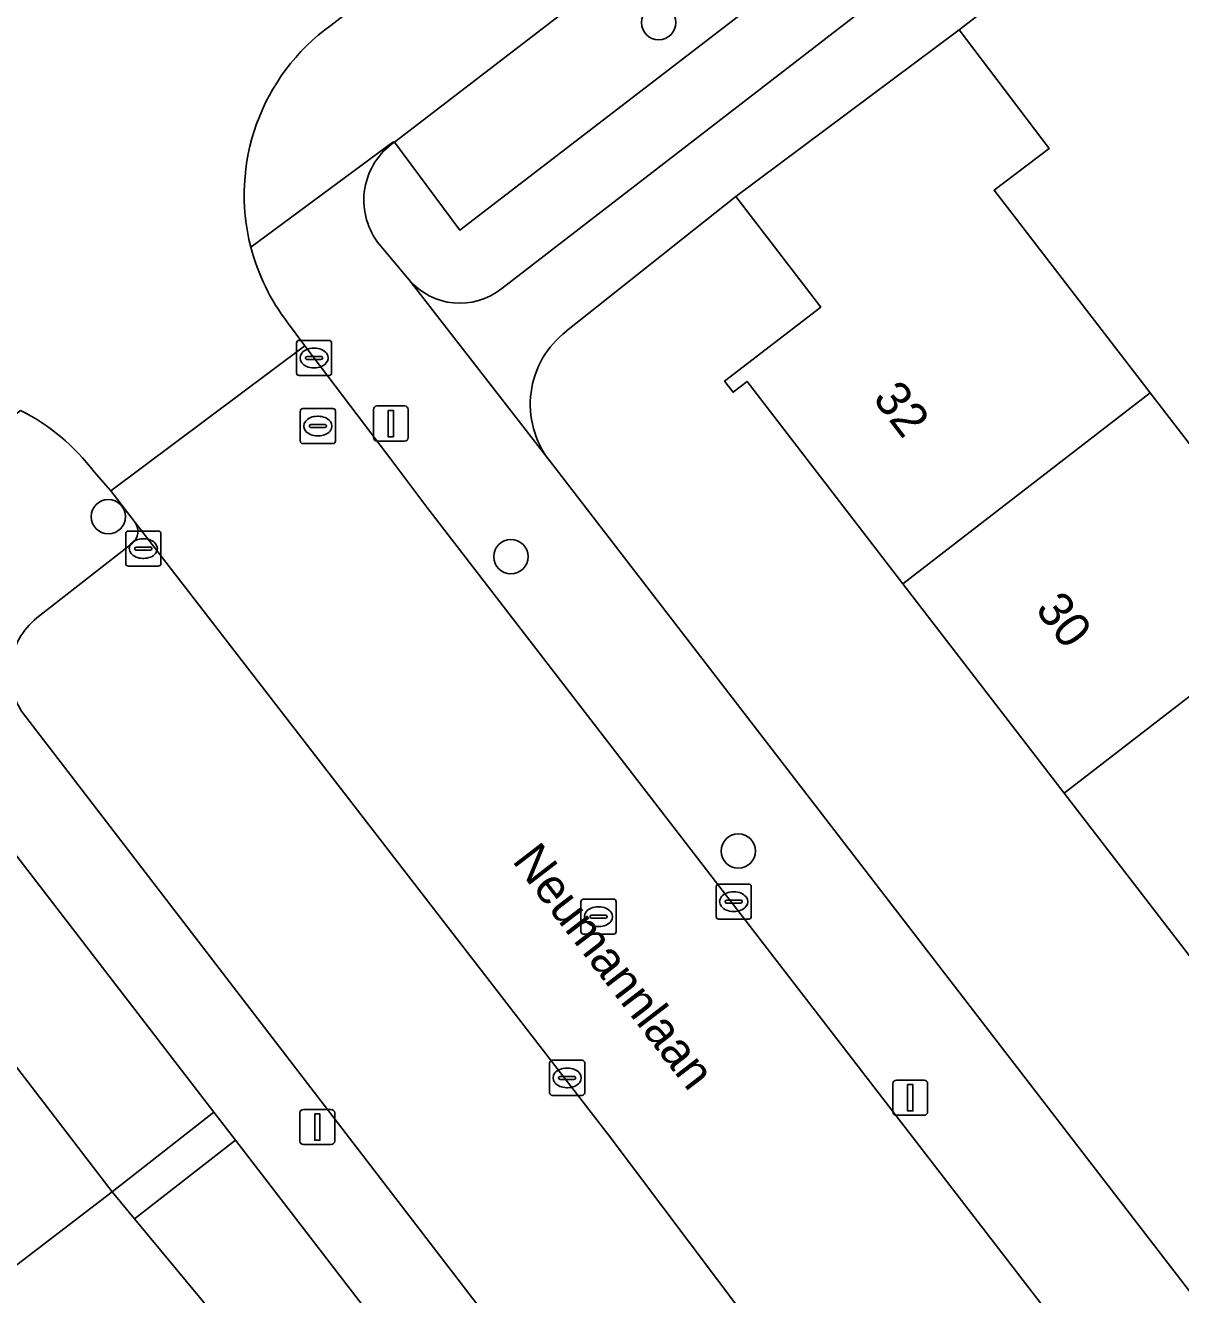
# Model space of a CAD drawing. Extents: x 159352 to 160617, y 385888 to 387323.
# Drawn here: x 160132.46 to 160165.37, y 386630 to 386666.16 of the extents above; entities that cross this region are included whole.
import ezdxf

# ---------------------------------------------------------------- set-up
doc = ezdxf.new("R2010")
doc.units = 0
for name, color, linetype in [('IMGEO_Boom', 7, 'Continuous'), ('IMGEO_Erf', 7, 'Continuous'), ('IMGEO_Groenvoorziening', 7, 'Continuous'), ('IMGEO_Kolk', 7, 'Continuous'), ('IMGEO_Lichtmast', 7, 'Continuous'), ('IMGEO_Openbare_ruimte_label', 7, 'Continuous'), ('IMGEO_Pand', 7, 'Continuous'), ('IMGEO_Pand_nummerreeks', 7, 'Continuous'), ('IMGEO_Parkeervlak_open', 7, 'Continuous'), ('IMGEO_Rijbaan_lokaal_open', 7, 'Continuous'), ('IMGEO_Rioolput', 7, 'Continuous'), ('IMGEO_Voetpad_open', 7, 'Continuous')]:
    doc.layers.add(name, color=color, linetype=linetype)

msp = doc.modelspace()

# ---------------------------------------------------------------- linework, layer by layer
at = {"layer": 'IMGEO_Boom'}
for centre in [(160150.498, 386666.24), (160134.823, 386652.162), (160146.29, 386651.022), (160152.768, 386642.634)]:
    msp.add_circle(centre, 0.489, dxfattribs=at)
at = {"layer": 'IMGEO_Erf'}
for points in [[(160185.556, 386686.422), (160159.06, 386666.032), (160161.624, 386662.65), (160160.054, 386661.462), (160164.503, 386655.686), (160169.096, 386649.724), (160173.688, 386643.763), (160176.244, 386640.445), (160179.263, 386642.775), (160181.302, 386640.131), (160178.281, 386637.8), (160182.873, 386631.838), (160184.516, 386629.705)], [(160175.826, 386626.401), (160171.234, 386632.363), (160166.641, 386638.326), (160162.049, 386644.287), (160157.456, 386650.25), (160153.018, 386656.011), (160152.621, 386655.705), (160152.377, 386656.023), (160155.119, 386658.135), (160152.697, 386661.281), (160147.87, 386657.445)], [(160147.386, 386653.758), (160177.699, 386614.416), (160191.928, 386625.37), (160191.656, 386625.728), (160189.484, 386628.599), (160195.489, 386633.142), (160191.486, 386638.166), (160189.108, 386636.322), (160187.41, 386638.51), (160189.788, 386640.356), (160186.894, 386644.128)], [(160139.64, 386627.24), (160135.57, 386632.155), (160134.932, 386632.925), (160131.935, 386630.622), (160127.475, 386634.132), (160124.212, 386631.625), (160121.147, 386629.27)]]:
    msp.add_lwpolyline(points, dxfattribs=at)
msp.add_arc((160149.47, 386655.36), 2.628, 127.4989, 217.5439, dxfattribs=at)
at = {"layer": 'IMGEO_Groenvoorziening'}
for points in [[(160163.583, 386674.735), (160161.645, 386677.177), (160142.975, 386662.833), (160144.838, 386660.321)], [(160137.833, 386635.192), (160126.145, 386650.362), (160123.252, 386648.14), (160127.209, 386642.984), (160134.932, 386632.925)], [(160142.257, 386629.449), (160138.443, 386634.4), (160135.57, 386632.155), (160139.64, 386627.24)]]:
    msp.add_lwpolyline(points, close=True, dxfattribs=at)
for points in [[(160164.822, 386673.175), (160163.583, 386674.735), (160144.838, 386660.321), (160142.975, 386662.833)], [(160146.029, 386658.659), (160164.822, 386673.175)], [(160142.493, 386659.987), (160143.384, 386658.92)]]:
    msp.add_lwpolyline(points, dxfattribs=at)
for centre, radius, start, end in [((160144.105, 386661.178), 2.004, 124.3264, 216.4487), ((160144.841, 386660.151), 1.908, 220.2057, 308.5232)]:
    msp.add_arc(centre, radius, start, end, dxfattribs=at)
at = {"layer": 'IMGEO_Kolk'}
for p, q in [((160140.183, 386656.257), (160140.183, 386657.109)), ((160140.258, 386657.183), (160141.11, 386657.183)), ((160141.184, 386657.109), (160141.184, 386656.257)), ((160140.485, 386656.726), (160140.883, 386656.726)), ((160140.671, 386656.963), (160140.696, 386656.963)), ((160140.442, 386656.677), (160140.442, 386656.689)), ((160140.88, 386656.64), (160140.482, 386656.64)), ((160140.694, 386656.403), (160140.669, 386656.403)), ((160140.926, 386656.689), (160140.926, 386656.677)), ((160141.11, 386656.183), (160140.258, 386656.183)), ((160135.319, 386650.827), (160135.319, 386651.679)), ((160135.394, 386651.753), (160136.246, 386651.753)), ((160136.32, 386651.679), (160136.32, 386650.827)), ((160135.621, 386651.296), (160136.019, 386651.296)), ((160135.807, 386651.533), (160135.832, 386651.533)), ((160135.578, 386651.247), (160135.578, 386651.259)), ((160136.016, 386651.21), (160135.618, 386651.21)), ((160135.83, 386650.973), (160135.805, 386650.973)), ((160136.062, 386651.259), (160136.062, 386651.247)), ((160136.246, 386650.753), (160135.394, 386650.753)), ((160152.138, 386640.767), (160152.138, 386641.619)), ((160152.213, 386641.693), (160153.065, 386641.693)), ((160153.139, 386641.619), (160153.139, 386640.767)), ((160152.397, 386641.187), (160152.397, 386641.199)), ((160152.44, 386641.236), (160152.838, 386641.236)), ((160152.626, 386641.473), (160152.651, 386641.473)), ((160152.881, 386641.199), (160152.881, 386641.187)), ((160152.835, 386641.15), (160152.437, 386641.15)), ((160152.649, 386640.913), (160152.624, 386640.913)), ((160153.065, 386640.693), (160152.213, 386640.693)), ((160147.392, 386635.745), (160147.392, 386636.597)), ((160147.467, 386636.671), (160148.319, 386636.671)), ((160148.393, 386636.597), (160148.393, 386635.745)), ((160147.651, 386636.165), (160147.651, 386636.177)), ((160148.089, 386636.128), (160147.691, 386636.128)), ((160147.694, 386636.214), (160148.092, 386636.214)), ((160147.88, 386636.451), (160147.905, 386636.451)), ((160148.135, 386636.177), (160148.135, 386636.165)), ((160147.903, 386635.891), (160147.878, 386635.891)), ((160148.319, 386635.671), (160147.467, 386635.671))]:
    msp.add_line(p, q, dxfattribs=at)
for points in [[(160140.183, 386656.257), (160140.183, 386657.109)], [(160140.258, 386657.183), (160141.11, 386657.183)], [(160141.184, 386657.109), (160141.184, 386656.257)], [(160141.11, 386656.183), (160140.258, 386656.183)], [(160135.319, 386650.827), (160135.319, 386651.679)], [(160135.394, 386651.753), (160136.246, 386651.753)], [(160136.32, 386651.679), (160136.32, 386650.827)], [(160136.246, 386650.753), (160135.394, 386650.753)], [(160152.138, 386640.767), (160152.138, 386641.619)], [(160152.213, 386641.693), (160153.065, 386641.693)], [(160153.139, 386641.619), (160153.139, 386640.767)], [(160153.065, 386640.693), (160152.213, 386640.693)], [(160147.392, 386635.745), (160147.392, 386636.597)], [(160147.467, 386636.671), (160148.319, 386636.671)], [(160148.393, 386636.597), (160148.393, 386635.745)], [(160148.319, 386635.671), (160147.467, 386635.671)]]:
    msp.add_lwpolyline(points, dxfattribs=at)
for centre, radius, start, end in [((160140.26, 386657.107), 0.0765, 91.552, 178.448), ((160140.26, 386657.107), 0.0765, 91.552, 178.448), ((160141.108, 386657.107), 0.0765, 1.552, 88.448), ((160141.108, 386657.107), 0.0765, 1.552, 88.448), ((160140.482, 386656.686), 0.0403, 85.8775, 175.7526), ((160140.887, 386656.688), 0.0386, 1.7309, 96.639), ((160140.479, 386656.676), 0.0366, 178.938, 274.7102), ((160140.883, 386656.683), 0.043, 264.8664, 352.4533), ((160140.26, 386656.259), 0.0765, 181.552, 268.448), ((160140.26, 386656.259), 0.0765, 181.552, 268.448), ((160141.108, 386656.259), 0.0765, 271.552, 358.448), ((160141.108, 386656.259), 0.0765, 271.552, 358.448), ((160135.396, 386651.677), 0.0765, 91.552, 178.448), ((160135.396, 386651.677), 0.0765, 91.552, 178.448), ((160136.244, 386651.677), 0.0765, 1.552, 88.448), ((160136.244, 386651.677), 0.0765, 1.552, 88.448), ((160135.618, 386651.256), 0.0403, 85.8775, 175.7526), ((160136.023, 386651.258), 0.0386, 1.7309, 96.639), ((160135.615, 386651.246), 0.0366, 178.938, 274.7102), ((160136.019, 386651.253), 0.043, 264.8664, 352.4533), ((160135.396, 386650.829), 0.0765, 181.552, 268.448), ((160135.396, 386650.829), 0.0765, 181.552, 268.448), ((160136.244, 386650.829), 0.0765, 271.552, 358.448), ((160136.244, 386650.829), 0.0765, 271.552, 358.448), ((160152.215, 386641.617), 0.0765, 91.552, 178.448), ((160152.215, 386641.617), 0.0765, 91.552, 178.448), ((160153.063, 386641.617), 0.0765, 1.552, 88.448), ((160153.063, 386641.617), 0.0765, 1.552, 88.448), ((160152.437, 386641.196), 0.0403, 85.8775, 175.7526), ((160152.434, 386641.186), 0.0366, 178.938, 274.7102), ((160152.838, 386641.193), 0.043, 264.8664, 352.4533), ((160152.842, 386641.198), 0.0386, 1.7309, 96.639), ((160152.215, 386640.769), 0.0765, 181.552, 268.448), ((160152.215, 386640.769), 0.0765, 181.552, 268.448), ((160153.063, 386640.769), 0.0765, 271.552, 358.448), ((160153.063, 386640.769), 0.0765, 271.552, 358.448), ((160147.469, 386636.595), 0.0765, 91.552, 178.448), ((160147.469, 386636.595), 0.0765, 91.552, 178.448), ((160148.317, 386636.595), 0.0765, 1.552, 88.448), ((160148.317, 386636.595), 0.0765, 1.552, 88.448), ((160147.691, 386636.174), 0.0403, 85.8775, 175.7526), ((160147.688, 386636.164), 0.0366, 178.938, 274.7102), ((160148.092, 386636.171), 0.043, 264.8664, 352.4533), ((160148.096, 386636.176), 0.0386, 1.7309, 96.639), ((160147.469, 386635.747), 0.0765, 181.552, 268.448), ((160147.469, 386635.747), 0.0765, 181.552, 268.448), ((160148.317, 386635.747), 0.0765, 271.552, 358.448), ((160148.317, 386635.747), 0.0765, 271.552, 358.448)]:
    msp.add_arc(centre, radius, start, end, dxfattribs=at)
for centre, major_axis, ratio, start_param, end_param in [((160140.67, 386656.683), (-0.387, 0.002), 0.722429, 4.712389, 7.853982), ((160140.695, 386656.683), (-0.39, 0.002), 0.717154, 1.570796, 4.712389), ((160135.806, 386651.253), (-0.387, 0.002), 0.722429, 4.712389, 7.853982), ((160135.831, 386651.253), (-0.39, 0.002), 0.717154, 1.570796, 4.712389), ((160152.625, 386641.193), (-0.387, 0.002), 0.722429, 4.712389, 7.853982), ((160152.65, 386641.193), (-0.39, 0.002), 0.717154, 1.570796, 4.712389), ((160147.879, 386636.171), (-0.387, 0.002), 0.722429, 4.712389, 7.853982), ((160147.904, 386636.171), (-0.39, 0.002), 0.717154, 1.570796, 4.712389)]:
    msp.add_ellipse(centre, major_axis=major_axis, ratio=ratio, start_param=start_param, end_param=end_param, dxfattribs=at)
at = {"layer": 'IMGEO_Lichtmast'}
for p, q in [((160142.474, 386655.315), (160143.264, 386655.315)), ((160143.264, 386655.315), (160142.474, 386655.315)), ((160142.374, 386654.415), (160142.374, 386655.215)), ((160142.374, 386655.215), (160142.374, 386654.415)), ((160143.364, 386655.215), (160143.364, 386654.415)), ((160143.364, 386654.415), (160143.364, 386655.215)), ((160143.264, 386654.315), (160142.474, 386654.315)), ((160142.474, 386654.315), (160143.264, 386654.315)), ((160157.273, 386636.105), (160158.063, 386636.105)), ((160158.063, 386636.105), (160157.273, 386636.105)), ((160157.173, 386635.205), (160157.173, 386636.005)), ((160157.173, 386636.005), (160157.173, 386635.205)), ((160158.163, 386636.005), (160158.163, 386635.205)), ((160158.163, 386635.205), (160158.163, 386636.005)), ((160140.281, 386634.371), (160140.281, 386635.171)), ((160140.281, 386635.171), (160140.281, 386634.371)), ((160140.381, 386635.271), (160141.171, 386635.271)), ((160141.171, 386635.271), (160140.381, 386635.271)), ((160141.271, 386635.171), (160141.271, 386634.371)), ((160141.271, 386634.371), (160141.271, 386635.171)), ((160158.063, 386635.105), (160157.273, 386635.105)), ((160157.273, 386635.105), (160158.063, 386635.105)), ((160141.171, 386634.271), (160140.381, 386634.271)), ((160140.381, 386634.271), (160141.171, 386634.271))]:
    msp.add_line(p, q, dxfattribs=at)
for points in [[(160142.794, 386655.19), (160142.944, 386655.19), (160142.944, 386654.44), (160142.794, 386654.44), (160142.794, 386655.19)], [(160157.593, 386635.98), (160157.743, 386635.98), (160157.743, 386635.23), (160157.593, 386635.23), (160157.593, 386635.98)], [(160140.701, 386635.146), (160140.851, 386635.146), (160140.851, 386634.396), (160140.701, 386634.396), (160140.701, 386635.146)]]:
    msp.add_lwpolyline(points, dxfattribs=at)
for centre, start, end in [((160142.474, 386655.215), 90, 180), ((160142.474, 386655.215), 90, 180), ((160143.264, 386655.215), 0, 90), ((160143.264, 386655.215), 360, 90), ((160142.474, 386654.415), 180, 270), ((160142.474, 386654.415), 180, 270), ((160143.264, 386654.415), 270, 0), ((160143.264, 386654.415), 270, 0), ((160157.273, 386636.005), 90, 180), ((160157.273, 386636.005), 90, 180), ((160158.063, 386636.005), 0, 90), ((160158.063, 386636.005), 360, 90), ((160140.381, 386635.171), 90, 180), ((160140.381, 386635.171), 90, 180), ((160141.171, 386635.171), 0, 90), ((160141.171, 386635.171), 360, 90), ((160157.273, 386635.205), 180, 270), ((160157.273, 386635.205), 180, 270), ((160158.063, 386635.205), 270, 0), ((160158.063, 386635.205), 270, 0), ((160140.381, 386634.371), 180, 270), ((160140.381, 386634.371), 180, 270), ((160141.171, 386634.371), 270, 0), ((160141.171, 386634.371), 270, 0)]:
    msp.add_arc(centre, 0.1, start, end, dxfattribs=at)
at = {"layer": 'IMGEO_Pand'}
for points in [[(160152.697, 386661.281), (160155.119, 386658.135), (160152.377, 386656.023), (160152.621, 386655.705), (160153.018, 386656.011), (160157.456, 386650.25), (160164.503, 386655.686), (160160.054, 386661.462), (160161.624, 386662.65), (160159.06, 386666.032)], [(160169.096, 386649.724), (160164.503, 386655.686), (160157.456, 386650.25), (160162.049, 386644.287)], [(160162.049, 386644.287), (160166.641, 386638.326), (160173.688, 386643.763), (160169.096, 386649.724)], [(160127.209, 386642.984), (160124.734, 386640.985), (160123.225, 386643.051), (160118.33, 386639.306), (160124.212, 386631.625), (160127.475, 386634.132), (160131.935, 386630.622), (160134.932, 386632.925)]]:
    msp.add_lwpolyline(points, close=True, dxfattribs=at)
at = {"layer": 'IMGEO_Parkeervlak_open'}
for points in [[(160157.694, 386623.083), (160157.657, 386623.132), (160149.062, 386634.56), (160135.583, 386651.996)], [(160135.513, 386651.407), (160132.79, 386649.276)], [(160132.468, 386646.462), (160151.799, 386621.296)]]:
    msp.add_lwpolyline(points, dxfattribs=at)
for centre, radius, start, end in [((160135.213, 386651.741), 0.449, 311.9062, 34.5386), ((160134.032, 386647.708), 2, 128.3873, 218.557)]:
    msp.add_arc(centre, radius, start, end, dxfattribs=at)
at = {"layer": 'IMGEO_Rijbaan_lokaal_open'}
for points in [[(160141.16, 386666.16), (160143.119, 386667.682), (160142.254, 386668.783), (160142.105, 386668.973), (160139.601, 386672.162), (160138.724, 386673.278), (160138.498, 386673.053), (160135.939, 386671.106)], [(160134.42, 386653.435), (160134.894, 386652.895), (160140.416, 386657.029), (160139.927, 386657.695)]]:
    msp.add_lwpolyline(points, dxfattribs=at)
msp.add_lwpolyline([(160143.9, 386652.437), (160142.984, 386653.644), (160140.416, 386657.029), (160134.894, 386652.895), (160135.583, 386651.996), (160149.062, 386634.56), (160157.657, 386623.132), (160157.694, 386623.083), (160158.161, 386622.463), (160158.807, 386621.55), (160159.222, 386620.864), (160159.474, 386621.017), (160164.87, 386625.208), (160164.507, 386625.712), (160161.906, 386629.072)], close=True, dxfattribs=at)
for centre, radius, start, end in [((160144.663, 386661.328), 5.969, 125.9417, 194.4317), ((160144.678, 386661.334), 5.984, 194.455, 217.4506), ((160129.661, 386649.873), 5.945, 36.8157, 63.4392)]:
    msp.add_arc(centre, radius, start, end, dxfattribs=at)
at = {"layer": 'IMGEO_Rioolput'}
for p, q in [((160140.292, 386654.317), (160140.292, 386655.169)), ((160140.367, 386655.243), (160141.219, 386655.243)), ((160140.78, 386655.023), (160140.805, 386655.023)), ((160141.293, 386655.169), (160141.293, 386654.317)), ((160140.551, 386654.737), (160140.551, 386654.749)), ((160140.989, 386654.7), (160140.591, 386654.7)), ((160140.594, 386654.786), (160140.992, 386654.786)), ((160141.035, 386654.749), (160141.035, 386654.737)), ((160141.219, 386654.243), (160140.367, 386654.243)), ((160140.803, 386654.463), (160140.778, 386654.463)), ((160148.287, 386640.339), (160148.287, 386641.191)), ((160148.362, 386641.265), (160149.214, 386641.265)), ((160149.288, 386641.191), (160149.288, 386640.339)), ((160148.589, 386640.808), (160148.987, 386640.808)), ((160148.775, 386641.045), (160148.8, 386641.045)), ((160148.546, 386640.759), (160148.546, 386640.771)), ((160148.984, 386640.722), (160148.586, 386640.722)), ((160148.798, 386640.485), (160148.773, 386640.485)), ((160149.03, 386640.771), (160149.03, 386640.759)), ((160149.214, 386640.265), (160148.362, 386640.265))]:
    msp.add_line(p, q, dxfattribs=at)
for points in [[(160140.292, 386654.317), (160140.292, 386655.169)], [(160140.367, 386655.243), (160141.219, 386655.243)], [(160141.293, 386655.169), (160141.293, 386654.317)], [(160141.219, 386654.243), (160140.367, 386654.243)], [(160148.287, 386640.339), (160148.287, 386641.191)], [(160148.362, 386641.265), (160149.214, 386641.265)], [(160149.288, 386641.191), (160149.288, 386640.339)], [(160149.214, 386640.265), (160148.362, 386640.265)]]:
    msp.add_lwpolyline(points, dxfattribs=at)
for centre, radius, start, end in [((160140.369, 386655.167), 0.0765, 91.552, 178.448), ((160140.369, 386655.167), 0.0765, 91.552, 178.448), ((160141.217, 386655.167), 0.0765, 1.552, 88.448), ((160141.217, 386655.167), 0.0765, 1.552, 88.448), ((160140.591, 386654.746), 0.0403, 85.8775, 175.7526), ((160140.588, 386654.736), 0.0366, 178.938, 274.7102), ((160140.992, 386654.743), 0.043, 264.8664, 352.4533), ((160140.996, 386654.748), 0.0386, 1.7309, 96.639), ((160140.369, 386654.319), 0.0765, 181.552, 268.448), ((160140.369, 386654.319), 0.0765, 181.552, 268.448), ((160141.217, 386654.319), 0.0765, 271.552, 358.448), ((160141.217, 386654.319), 0.0765, 271.552, 358.448), ((160148.364, 386641.189), 0.0765, 91.552, 178.448), ((160148.364, 386641.189), 0.0765, 91.552, 178.448), ((160149.212, 386641.189), 0.0765, 1.552, 88.448), ((160149.212, 386641.189), 0.0765, 1.552, 88.448), ((160148.586, 386640.768), 0.0403, 85.8775, 175.7526), ((160148.991, 386640.77), 0.0386, 1.7309, 96.639), ((160148.583, 386640.758), 0.0366, 178.938, 274.7102), ((160148.987, 386640.765), 0.043, 264.8664, 352.4533), ((160148.364, 386640.341), 0.0765, 181.552, 268.448), ((160148.364, 386640.341), 0.0765, 181.552, 268.448), ((160149.212, 386640.341), 0.0765, 271.552, 358.448), ((160149.212, 386640.341), 0.0765, 271.552, 358.448)]:
    msp.add_arc(centre, radius, start, end, dxfattribs=at)
for centre, major_axis, ratio, start_param, end_param in [((160140.779, 386654.743), (-0.387, 0.002), 0.722429, 4.712389, 7.853982), ((160140.804, 386654.743), (-0.39, 0.002), 0.717154, 1.570796, 4.712389), ((160148.774, 386640.765), (-0.387, 0.002), 0.722429, 4.712389, 7.853982), ((160148.799, 386640.765), (-0.39, 0.002), 0.717154, 1.570796, 4.712389)]:
    msp.add_ellipse(centre, major_axis=major_axis, ratio=ratio, start_param=start_param, end_param=end_param, dxfattribs=at)
at = {"layer": 'IMGEO_Voetpad_open'}
for points in [[(160178.543, 386695.043), (160177.925, 386694.571), (160176.881, 386693.772), (160152.883, 386675.36), (160144.55, 386668.766), (160143.119, 386667.682), (160141.16, 386666.16)], [(160138.883, 386659.84), (160142.924, 386662.829), (160142.975, 386662.833), (160161.645, 386677.177), (160162.862, 386678.178), (160181.241, 386692.324)], [(160184.538, 386688.351), (160166.008, 386674.036), (160164.822, 386673.175), (160146.029, 386658.659)], [(160147.87, 386657.445), (160152.697, 386661.281), (160159.06, 386666.032), (160185.556, 386686.422)], [(160142.975, 386662.833), (160142.924, 386662.829), (160138.883, 386659.84)], [(160147.386, 386653.758), (160143.384, 386658.92), (160142.493, 386659.987)], [(160143.384, 386658.92), (160147.386, 386653.758)], [(160139.927, 386657.695), (160140.416, 386657.029), (160142.984, 386653.644), (160143.9, 386652.437), (160161.906, 386629.072), (160164.507, 386625.712), (160164.87, 386625.208), (160171.845, 386616.095), (160175.035, 386611.727), (160175.2, 386611.51), (160176.247, 386610.131), (160176.349, 386610.209), (160176.746, 386610.512), (160179.211, 386607.289), (160178.814, 386606.986), (160178.704, 386606.899), (160184.959, 386598.665), (160195.508, 386585.06), (160196.801, 386583.271), (160197.844, 386581.429)], [(160132.319, 386655.19), (160126.145, 386650.362), (160137.833, 386635.192), (160138.443, 386634.4), (160142.257, 386629.449), (160142.867, 386628.656), (160153.709, 386614.584), (160153.728, 386614.582), (160156.241, 386611.47), (160157.968, 386612.928), (160158.13, 386613.069), (160158.418, 386613.357)], [(160200.054, 386585.308), (160179.096, 386612.602), (160177.699, 386614.416), (160147.386, 386653.758)], [(160135.583, 386651.996), (160134.894, 386652.895), (160134.42, 386653.435)], [(160132.79, 386649.276), (160135.513, 386651.407)], [(160151.799, 386621.296), (160132.468, 386646.462)]]:
    msp.add_lwpolyline(points, dxfattribs=at)
msp.add_lwpolyline([(160135.57, 386632.155), (160138.443, 386634.4), (160137.833, 386635.192), (160134.932, 386632.925)], close=True, dxfattribs=at)
for centre, radius, start, end in [((160144.663, 386661.328), 5.969, 125.9417, 194.4317), ((160144.105, 386661.178), 2.004, 124.3264, 216.4487), ((160144.678, 386661.334), 5.984, 194.455, 217.4506), ((160144.841, 386660.151), 1.908, 220.2057, 308.5232), ((160149.47, 386655.36), 2.628, 127.4989, 217.5439), ((160129.661, 386649.873), 5.945, 36.8157, 63.4392), ((160135.213, 386651.741), 0.449, 311.9062, 34.5386), ((160134.032, 386647.708), 2, 128.3873, 218.557)]:
    msp.add_arc(centre, radius, start, end, dxfattribs=at)

# ---------------------------------------------------------------- texts
at = {"layer": 'IMGEO_Openbare_ruimte_label'}
msp.add_text('Neumannlaan', height=1, rotation=307.5232, dxfattribs=at).set_placement((160146.305, 386642.353))
at = {"layer": 'IMGEO_Pand_nummerreeks'}
for s, p in [('32', (160156.576, 386655.522)), ('30', (160161.204, 386649.514))]:
    msp.add_text(s, height=1, rotation=307.607, dxfattribs=at).set_placement(p)

doc.saveas('drawing.dxf')
